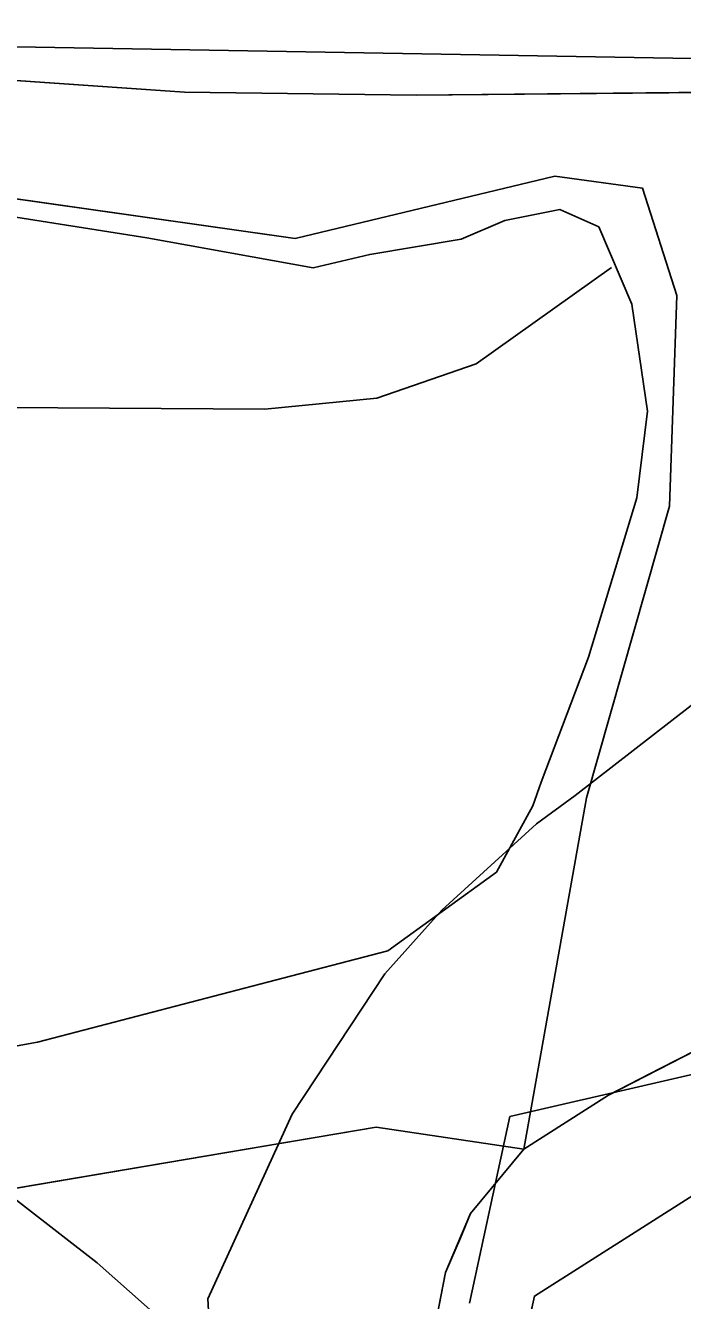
# Model space of a CAD drawing. Extents: x -662620 to -656370, y -1067090 to -1062990.
# Drawn here: x -661419.3 to -661376.8, y -1066345.9 to -1066263.4 of the extents above; entities that cross this region are included whole.
import ezdxf

# ---------------------------------------------------------------- set-up
doc = ezdxf.new("R2010")
doc.units = 0
for name, color, linetype in [('LOKÁLNÍ_BIOKORIDOR_-_STÁVAJÍCÍ', 7, 'Continuous'), ('OSTATNÍ_PLOCHA_-_STÁVAJÍCÍ', 7, 'Continuous'), ('SDELOVACÍ_VEDENÍ_-_PODZEMNÍ', 7, 'Continuous'), ('SILNICE_II__TŘÍDY_A_III__TŘÍDY', 7, 'Continuous'), ('Trvalý_trávní_porost_-_stávající', 7, 'Continuous'), ('VODNÍ_PLOCHA_-_STÁVAJÍCÍ', 7, 'Continuous'), ('VODNÍ_TOK', 7, 'Continuous'), ('VRSTEVNICE_ZÁKLADNÍ', 7, 'Continuous')]:
    doc.layers.add(name, color=color, linetype=linetype)

msp = doc.modelspace()

# ---------------------------------------------------------------- linework, layer by layer
at = {"layer": 'LOKÁLNÍ_BIOKORIDOR_-_STÁVAJÍCÍ'}
msp.add_lwpolyline([(-661392.79, -1066347.65), (-661392.42, -1066345.739), (-661392.1, -1066344.09), (-661391.146, -1066341.835), (-661390.48, -1066340.26), (-661387.04, -1066336.11), (-661381.55, -1066332.61), (-661378.213, -1066330.891), (-661375.92, -1066329.71)], dxfattribs=at)
at = {"layer": 'OSTATNÍ_PLOCHA_-_STÁVAJÍCÍ'}
for p, q in [((-661409, -1066267.7), (-661423.7, -1066266.7)), ((-661409, -1066267.7), (-661423.7, -1066266.7)), ((-661394, -1066267.9), (-661409, -1066267.7)), ((-661394, -1066267.9), (-661409, -1066267.7)), ((-661373, -1066267.7), (-661394, -1066267.9)), ((-661373, -1066267.7), (-661394, -1066267.9)), ((-661401.83, -1066277.17), (-661385.04, -1066273.15)), ((-661401.83, -1066277.17), (-661385.04, -1066273.15)), ((-661385.04, -1066273.15), (-661379.35, -1066273.93)), ((-661385.04, -1066273.15), (-661379.35, -1066273.93)), ((-661426.59, -1066273.67), (-661401.83, -1066277.17)), ((-661426.59, -1066273.67), (-661401.83, -1066277.17)), ((-661379.35, -1066273.93), (-661377.13, -1066280.87)), ((-661379.35, -1066273.93), (-661377.13, -1066280.87)), ((-661411.44, -1066277.13), (-661421.59, -1066275.53)), ((-661411.44, -1066277.13), (-661421.59, -1066275.53)), ((-661384.71, -1066275.31), (-661388.27, -1066276.01)), ((-661384.71, -1066275.31), (-661388.27, -1066276.01)), ((-661382.19, -1066276.42), (-661384.71, -1066275.31)), ((-661382.19, -1066276.42), (-661384.71, -1066275.31)), ((-661388.27, -1066276.01), (-661391.1, -1066277.23)), ((-661388.27, -1066276.01), (-661391.1, -1066277.23)), ((-661380.05, -1066281.43), (-661382.19, -1066276.42)), ((-661380.05, -1066281.43), (-661382.19, -1066276.42)), ((-661400.68, -1066279.07), (-661411.44, -1066277.13)), ((-661400.68, -1066279.07), (-661411.44, -1066277.13)), ((-661391.1, -1066277.23), (-661397.01, -1066278.21)), ((-661391.1, -1066277.23), (-661397.01, -1066278.21)), ((-661397.01, -1066278.21), (-661400.68, -1066279.07)), ((-661397.01, -1066278.21), (-661400.68, -1066279.07)), ((-661377.13, -1066280.87), (-661377.6, -1066294.49)), ((-661377.13, -1066280.87), (-661377.6, -1066294.49)), ((-661379.03, -1066288.35), (-661380.05, -1066281.43)), ((-661379.03, -1066288.35), (-661380.05, -1066281.43)), ((-661379.72, -1066293.95), (-661379.03, -1066288.35)), ((-661379.72, -1066293.95), (-661379.03, -1066288.35)), ((-661382.86, -1066304.26), (-661379.72, -1066293.95)), ((-661382.86, -1066304.26), (-661379.72, -1066293.95)), ((-661377.6, -1066294.49), (-661382.98, -1066313.37)), ((-661377.6, -1066294.49), (-661382.98, -1066313.37)), ((-661385.92, -1066312.35), (-661382.86, -1066304.26)), ((-661385.92, -1066312.35), (-661382.86, -1066304.26)), ((-661386.45, -1066313.88), (-661385.92, -1066312.35)), ((-661386.45, -1066313.88), (-661385.92, -1066312.35)), ((-661388.81, -1066318.17), (-661386.45, -1066313.88)), ((-661388.81, -1066318.17), (-661386.45, -1066313.88)), ((-661382.98, -1066313.37), (-661387.04, -1066336.11)), ((-661382.98, -1066313.37), (-661387.04, -1066336.11)), ((-661395.83, -1066323.27), (-661388.81, -1066318.17)), ((-661395.83, -1066323.27), (-661388.81, -1066318.17)), ((-661403.63, -1066325.29), (-661395.83, -1066323.27)), ((-661403.63, -1066325.29), (-661395.83, -1066323.27)), ((-661418.52, -1066329.17), (-661403.63, -1066325.29)), ((-661418.52, -1066329.17), (-661403.63, -1066325.29)), ((-661431.13, -1066331.46), (-661418.52, -1066329.17)), ((-661431.13, -1066331.46), (-661418.52, -1066329.17)), ((-661396.6, -1066334.68), (-661429.37, -1066340.23)), ((-661396.6, -1066334.68), (-661429.37, -1066340.23)), ((-661387.04, -1066336.11), (-661396.6, -1066334.68)), ((-661387.04, -1066336.11), (-661396.6, -1066334.68)), ((-661386.35, -1066345.61), (-661375.86, -1066338.94)), ((-661386.35, -1066345.61), (-661375.86, -1066338.94)), ((-661387.75, -1066351.88), (-661386.35, -1066345.61)), ((-661387.75, -1066351.88), (-661386.35, -1066345.61))]:
    msp.add_line(p, q, dxfattribs=at)
for points in [[(-661373, -1066267.7), (-661394, -1066267.9), (-661409, -1066267.7), (-661423.7, -1066266.7), (-661441, -1066264.2), (-661447, -1066263.5), (-661450.9, -1066263.65), (-661458.63, -1066258.16), (-661460.506, -1066257.447), (-661460.94, -1066255.89), (-661461.03, -1066249.07), (-661451.8, -1066254.74), (-661447.349, -1066256.44), (-661442.27, -1066258.38), (-661438.669, -1066259.084), (-661428.16, -1066261.14), (-661408.57, -1066262.48), (-661393.85, -1066262.45), (-661388.66, -1066262.21), (-661382.57, -1066261.94), (-661372.84, -1066260.62)], [(-661373, -1066267.7), (-661394, -1066267.9), (-661409, -1066267.7), (-661423.7, -1066266.7), (-661441, -1066264.2), (-661447, -1066263.5), (-661450.9, -1066263.65), (-661458.63, -1066258.16), (-661460.506, -1066257.447), (-661460.94, -1066255.89), (-661461.03, -1066249.07), (-661451.8, -1066254.74), (-661447.349, -1066256.44), (-661442.27, -1066258.38), (-661438.669, -1066259.084), (-661428.16, -1066261.14), (-661408.57, -1066262.48), (-661393.85, -1066262.45), (-661388.66, -1066262.21), (-661382.57, -1066261.94), (-661372.84, -1066260.62)], [(-661426.59, -1066273.67), (-661401.83, -1066277.17), (-661385.04, -1066273.15), (-661379.35, -1066273.93), (-661377.13, -1066280.87), (-661377.6, -1066294.49), (-661382.98, -1066313.37), (-661387.04, -1066336.11), (-661396.6, -1066334.68), (-661429.37, -1066340.23)], [(-661426.59, -1066273.67), (-661401.83, -1066277.17), (-661385.04, -1066273.15), (-661379.35, -1066273.93), (-661377.13, -1066280.87), (-661377.6, -1066294.49), (-661382.98, -1066313.37), (-661387.04, -1066336.11), (-661396.6, -1066334.68), (-661429.37, -1066340.23)], [(-661431.13, -1066331.46), (-661418.52, -1066329.17), (-661403.63, -1066325.29), (-661395.83, -1066323.27), (-661388.81, -1066318.17), (-661386.45, -1066313.88), (-661385.92, -1066312.35), (-661382.86, -1066304.26), (-661379.72, -1066293.95), (-661379.03, -1066288.35), (-661380.05, -1066281.43), (-661382.19, -1066276.42), (-661384.71, -1066275.31), (-661388.27, -1066276.01), (-661391.1, -1066277.23), (-661397.01, -1066278.21), (-661400.68, -1066279.07), (-661411.44, -1066277.13), (-661421.59, -1066275.53)], [(-661431.13, -1066331.46), (-661418.52, -1066329.17), (-661403.63, -1066325.29), (-661395.83, -1066323.27), (-661388.81, -1066318.17), (-661386.45, -1066313.88), (-661385.92, -1066312.35), (-661382.86, -1066304.26), (-661379.72, -1066293.95), (-661379.03, -1066288.35), (-661380.05, -1066281.43), (-661382.19, -1066276.42), (-661384.71, -1066275.31), (-661388.27, -1066276.01), (-661391.1, -1066277.23), (-661397.01, -1066278.21), (-661400.68, -1066279.07), (-661411.44, -1066277.13), (-661421.59, -1066275.53)], [(-661387.75, -1066351.88), (-661386.35, -1066345.61), (-661375.86, -1066338.94)], [(-661387.75, -1066351.88), (-661386.35, -1066345.61), (-661375.86, -1066338.94)]]:
    msp.add_lwpolyline(points, dxfattribs=at)
at = {"layer": 'SDELOVACÍ_VEDENÍ_-_PODZEMNÍ'}
for points in [[(-661339.07, -1066265.07), (-661339.08, -1066265.68), (-661340.9, -1066270.57), (-661343.69, -1066276.58), (-661351.61, -1066285.47), (-661355.52, -1066289.76), (-661364.45, -1066297.96), (-661374.95, -1066306.42), (-661383.72, -1066313.22), (-661386.21, -1066315.06), (-661392.35, -1066320.63), (-661396.04, -1066324.76), (-661402.03, -1066333.83), (-661407.5, -1066345.79), (-661406.97, -1066355.01), (-661405.25, -1066361.85), (-661404.9, -1066370), (-661407.73, -1066379.56), (-661409.76, -1066381.37), (-661413.08, -1066383.04)], [(-661339.07, -1066265.07), (-661339.08, -1066265.68), (-661340.9, -1066270.57), (-661343.69, -1066276.58), (-661351.61, -1066285.47), (-661355.52, -1066289.76), (-661364.45, -1066297.96), (-661374.95, -1066306.42), (-661383.72, -1066313.22), (-661386.21, -1066315.06), (-661392.35, -1066320.63), (-661396.04, -1066324.76), (-661402.03, -1066333.83), (-661407.5, -1066345.79), (-661406.97, -1066355.01), (-661405.25, -1066361.85), (-661404.9, -1066370), (-661407.73, -1066379.56), (-661409.76, -1066381.37), (-661413.08, -1066383.04)], [(-661339.07, -1066265.07), (-661339.08, -1066265.68), (-661340.9, -1066270.57), (-661343.69, -1066276.58), (-661351.61, -1066285.47), (-661355.52, -1066289.76), (-661364.45, -1066297.96), (-661374.95, -1066306.42), (-661383.72, -1066313.22), (-661386.21, -1066315.06), (-661392.35, -1066320.63), (-661396.04, -1066324.76), (-661402.03, -1066333.83), (-661407.5, -1066345.79), (-661406.97, -1066355.01), (-661405.25, -1066361.85), (-661404.9, -1066370), (-661407.73, -1066379.56), (-661409.76, -1066381.37), (-661413.08, -1066383.04)], [(-661339.07, -1066265.07), (-661339.08, -1066265.68), (-661340.9, -1066270.57), (-661343.69, -1066276.58), (-661351.61, -1066285.47), (-661355.52, -1066289.76), (-661364.45, -1066297.96), (-661374.95, -1066306.42), (-661383.72, -1066313.22), (-661386.21, -1066315.06), (-661392.35, -1066320.63), (-661396.04, -1066324.76), (-661402.03, -1066333.83), (-661407.5, -1066345.79), (-661406.97, -1066355.01), (-661405.25, -1066361.85), (-661404.9, -1066370), (-661407.73, -1066379.56), (-661409.76, -1066381.37), (-661413.08, -1066383.04)], [(-661383.72, -1066313.22), (-661386.21, -1066315.06)], [(-661383.72, -1066313.22), (-661386.21, -1066315.06)], [(-661383.72, -1066313.22), (-661386.21, -1066315.06)], [(-661383.72, -1066313.22), (-661386.21, -1066315.06)]]:
    msp.add_lwpolyline(points, dxfattribs=at)
at = {"layer": 'SILNICE_II__TŘÍDY_A_III__TŘÍDY'}
msp.add_lwpolyline([(-661455.689, -1066258.234), (-661425.113, -1066264.68), (-661348.589, -1066266.002), (-661242.482, -1066292.612), (-661199.344, -1066308.809), (-661155.546, -1066329.469), (-661101.005, -1066323.849), (-661049.273, -1066285.34), (-661003.657, -1066246.5), (-660916.886, -1066269.638), (-660858.544, -1066277.241), (-660843.999, -1066278.233), (-660831.108, -1066280.877), (-660727.438, -1066329.774), (-660601.373, -1066369.961)], dxfattribs=at)
at = {"layer": 'Trvalý_trávní_porost_-_stávající'}
for p, q in [((-661423.7, -1066266.7), (-661409, -1066267.7)), ((-661409, -1066267.7), (-661394, -1066267.9)), ((-661394, -1066267.9), (-661373, -1066267.7)), ((-661385.04, -1066273.15), (-661401.83, -1066277.17)), ((-661379.35, -1066273.93), (-661385.04, -1066273.15)), ((-661401.83, -1066277.17), (-661426.59, -1066273.67)), ((-661377.13, -1066280.87), (-661379.35, -1066273.93)), ((-661377.6, -1066294.49), (-661377.13, -1066280.87)), ((-661382.98, -1066313.37), (-661377.6, -1066294.49)), ((-661387.04, -1066336.11), (-661382.98, -1066313.37)), ((-661375.92, -1066329.71), (-661381.55, -1066332.61)), ((-661381.55, -1066332.61), (-661387.04, -1066336.11)), ((-661424.506, -1066339.406), (-661396.6, -1066334.68)), ((-661396.6, -1066334.68), (-661387.04, -1066336.11)), ((-661387.04, -1066336.11), (-661390.48, -1066340.26)), ((-661390.48, -1066340.26), (-661392.1, -1066344.09)), ((-661392.1, -1066344.09), (-661392.79, -1066347.65))]:
    msp.add_line(p, q, dxfattribs=at)
for points in [[(-661423.7, -1066266.7), (-661409, -1066267.7), (-661394, -1066267.9), (-661373, -1066267.7)], [(-661375.92, -1066329.71), (-661381.55, -1066332.61), (-661387.04, -1066336.11), (-661382.98, -1066313.37), (-661377.6, -1066294.49), (-661377.13, -1066280.87), (-661379.35, -1066273.93), (-661385.04, -1066273.15), (-661401.83, -1066277.17), (-661426.59, -1066273.67)], [(-661462.96, -1066355.26), (-661459.65, -1066345.39), (-661435.83, -1066341.331), (-661429.37, -1066340.23), (-661424.506, -1066339.406), (-661396.6, -1066334.68), (-661387.04, -1066336.11), (-661390.48, -1066340.26), (-661392.1, -1066344.09), (-661392.79, -1066347.65)]]:
    msp.add_lwpolyline(points, dxfattribs=at)
at = {"layer": 'VODNÍ_PLOCHA_-_STÁVAJÍCÍ'}
for p, q in [((-661421.59, -1066275.53), (-661411.44, -1066277.13)), ((-661388.27, -1066276.01), (-661384.71, -1066275.31)), ((-661384.71, -1066275.31), (-661382.19, -1066276.42)), ((-661391.1, -1066277.23), (-661388.27, -1066276.01)), ((-661382.19, -1066276.42), (-661380.05, -1066281.43)), ((-661411.44, -1066277.13), (-661400.68, -1066279.07)), ((-661397.01, -1066278.21), (-661391.1, -1066277.23)), ((-661400.68, -1066279.07), (-661397.01, -1066278.21)), ((-661380.05, -1066281.43), (-661379.03, -1066288.35)), ((-661379.03, -1066288.35), (-661379.72, -1066293.95)), ((-661379.72, -1066293.95), (-661382.86, -1066304.26)), ((-661382.86, -1066304.26), (-661385.92, -1066312.35)), ((-661385.92, -1066312.35), (-661386.45, -1066313.88)), ((-661386.45, -1066313.88), (-661388.81, -1066318.17)), ((-661388.81, -1066318.17), (-661395.83, -1066323.27)), ((-661395.83, -1066323.27), (-661403.63, -1066325.29)), ((-661403.63, -1066325.29), (-661418.52, -1066329.17)), ((-661418.52, -1066329.17), (-661431.13, -1066331.46)), ((-661381.55, -1066332.61), (-661375.92, -1066329.71)), ((-661387.04, -1066336.11), (-661381.55, -1066332.61)), ((-661390.48, -1066340.26), (-661387.04, -1066336.11)), ((-661375.86, -1066338.94), (-661386.35, -1066345.61)), ((-661392.1, -1066344.09), (-661390.48, -1066340.26)), ((-661392.79, -1066347.65), (-661392.1, -1066344.09)), ((-661386.35, -1066345.61), (-661387.75, -1066351.88))]:
    msp.add_line(p, q, dxfattribs=at)
for points in [[(-661421.59, -1066275.53), (-661411.44, -1066277.13), (-661400.68, -1066279.07), (-661397.01, -1066278.21), (-661391.1, -1066277.23), (-661388.27, -1066276.01), (-661384.71, -1066275.31), (-661382.19, -1066276.42), (-661380.05, -1066281.43), (-661379.03, -1066288.35), (-661379.72, -1066293.95), (-661382.86, -1066304.26), (-661385.92, -1066312.35), (-661386.45, -1066313.88), (-661388.81, -1066318.17), (-661395.83, -1066323.27), (-661403.63, -1066325.29), (-661418.52, -1066329.17), (-661431.13, -1066331.46)], [(-661392.79, -1066347.65), (-661392.1, -1066344.09), (-661390.48, -1066340.26), (-661387.04, -1066336.11), (-661381.55, -1066332.61), (-661375.92, -1066329.71)], [(-661375.86, -1066338.94), (-661386.35, -1066345.61), (-661387.75, -1066351.88)]]:
    msp.add_lwpolyline(points, dxfattribs=at)
at = {"layer": 'VODNÍ_TOK'}
msp.add_lwpolyline([(-661390.552, -1066346.061), (-661387.936, -1066333.994), (-661330.964, -1066320.859), (-661304.959, -1066313.767), (-661261.826, -1066302.004), (-661247.767, -1066296.699), (-661242.307, -1066294.297), (-661237.328, -1066291.897), (-661230.663, -1066290.397), (-661224.551, -1066289.939), (-661215.995, -1066291.009), (-661204.974, -1066296.291), (-661192.688, -1066302.433), (-661177.361, -1066311.773), (-661170.785, -1066313.151), (-661167.516, -1066313.865), (-661158.127, -1066316.293), (-661146.734, -1066318.081), (-661135.681, -1066318.377), (-661123.581, -1066317.389), (-661109.917, -1066315.577)], dxfattribs=at)
at = {"layer": 'VRSTEVNICE_ZÁKLADNÍ'}
msp.add_lwpolyline([(-661381.357, -1066279.062), (-661390.118, -1066285.288), (-661396.558, -1066287.505), (-661403.797, -1066288.228), (-661423.924, -1066288.086), (-661431.917, -1066290.512), (-661434.914, -1066292.796), (-661436.627, -1066295.936), (-661440.053, -1066307.069), (-661440.767, -1066312.351), (-661440.338, -1066319.202), (-661437.626, -1066323.77), (-661431.203, -1066330.621), (-661414.645, -1066343.468), (-661407.223, -1066350.034), (-661396.232, -1066362.452)], dxfattribs=at)
msp.add_lwpolyline([(-661381.357, -1066279.062), (-661390.118, -1066285.288), (-661396.558, -1066287.505), (-661403.797, -1066288.228), (-661423.924, -1066288.086), (-661431.917, -1066290.512), (-661434.914, -1066292.796), (-661436.627, -1066295.936), (-661440.053, -1066307.069), (-661440.767, -1066312.351), (-661440.338, -1066319.202), (-661437.626, -1066323.77), (-661431.203, -1066330.621), (-661414.645, -1066343.468), (-661407.223, -1066350.034), (-661396.232, -1066362.452)], dxfattribs=at)

doc.saveas('drawing.dxf')
